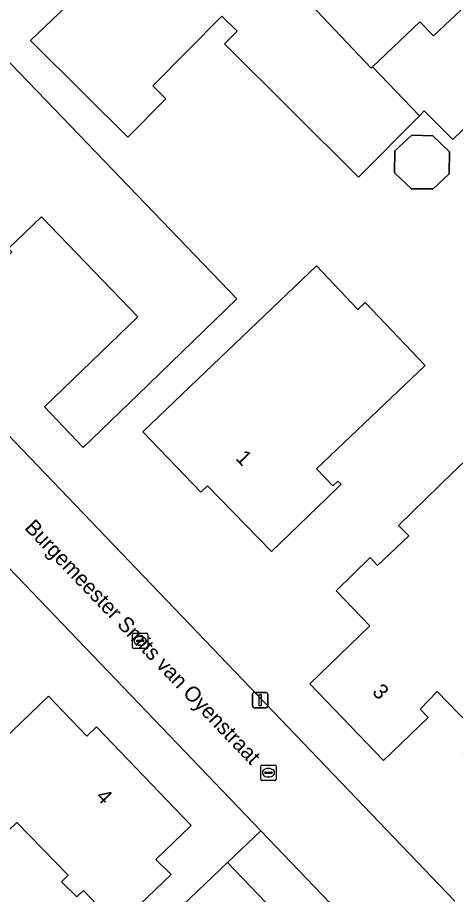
# Model space of a CAD drawing. Extents: x 159499 to 160349, y 382524 to 383273.
# Drawn here: x 159892.9 to 159921.7, y 382906.1 to 382963.6 of the extents above; entities that cross this region are included whole.
import ezdxf

# ---------------------------------------------------------------- set-up
doc = ezdxf.new("R2010")
doc.units = 0
for name, color, linetype in [('IMGEO_Erf', 7, 'Continuous'), ('IMGEO_Groenvoorziening', 7, 'Continuous'), ('IMGEO_Kolk', 7, 'Continuous'), ('IMGEO_Lichtmast', 7, 'Continuous'), ('IMGEO_Openbare_ruimte_label', 7, 'Continuous'), ('IMGEO_Pand', 7, 'Continuous'), ('IMGEO_Pand_nummerreeks', 7, 'Continuous'), ('IMGEO_Rijbaan_lokaal_open', 7, 'Continuous')]:
    doc.layers.add(name, color=color, linetype=linetype)

msp = doc.modelspace()

# ---------------------------------------------------------------- linework, layer by layer
at = {"layer": 'IMGEO_Erf'}
for points in [[(159904.621, 382972.46), (159916.134, 382960.321), (159916.211, 382960.394), (159919.327, 382963.349), (159920.208, 382962.421), (159923.869, 382965.893)], [(159926.984, 382960.92), (159921.486, 382955.642), (159919.607, 382957.505), (159919.286, 382957.181), (159915.304, 382953.166), (159906.499, 382961.897), (159907.322, 382962.727), (159906.327, 382963.712), (159901.799, 382959.146), (159902.651, 382958.301), (159900.158, 382955.787), (159897.314, 382958.607), (159893.764, 382962.128), (159896.102, 382964.364)], [(159882.469, 382946.51), (159882.622, 382946.33), (159882.782, 382946.157), (159921.607, 382905.68)], [(159876.5, 382941.374), (159819.719, 382918.916), (159824.775, 382910.258), (159825.57, 382908.897), (159828.09, 382904.582), (159835.486, 382892.537), (159864.819, 382904.203), (159872.995, 382898.326), (159887.39, 382888.81), (159898.82, 382899.272), (159898.169, 382899.97), (159898.75, 382900.538), (159897.338, 382901.983), (159899.452, 382904.048), (159897.237, 382906.374), (159896.798, 382905.952), (159895.793, 382906.945), (159896.237, 382907.385), (159892.868, 382910.834), (159884.436, 382902.771), (159882.298, 382900.727), (159879.16, 382904.008), (159881.283, 382906.041), (159891.329, 382915.663)], [(159891.329, 382915.663), (159894.939, 382919.121), (159897.452, 382916.506), (159898.091, 382917.108), (159904.318, 382910.646), (159901.99, 382908.398), (159902.993, 382907.427), (159900.935, 382905.463), (159902.304, 382904.01), (159906.703, 382908.209), (159908.873, 382910.281), (159881.307, 382939.023), (159879.787, 382940.656), (159879.627, 382940.809)], [(159923.31, 382916.485), (159920.455, 382919.422), (159919.343, 382918.273), (159919.862, 382917.718), (159916.926, 382914.889), (159912.095, 382919.928), (159916.046, 382923.73), (159913.832, 382926.031), (159916.063, 382928.223), (159916.539, 382927.685), (159918.595, 382929.636), (159917.927, 382930.324), (159921.516, 382933.806), (159921.728, 382934.012)]]:
    msp.add_lwpolyline(points, dxfattribs=at)
for points in [[(159907.313, 382945.183), (159900.827, 382938.914), (159897.232, 382935.438), (159894.674, 382938.1), (159900.812, 382943.991), (159894.496, 382950.57), (159892.322, 382948.482), (159892.55, 382948.243), (159890.969, 382946.724), (159890.739, 382946.962), (159888.565, 382944.875), (159889.604, 382943.791), (159889.387, 382943.583), (159884.743, 382948.422), (159887.876, 382951.451), (159886.365, 382953.023), (159889.496, 382955.951), (159890.709, 382957.085), (159888.649, 382959.263), (159891.294, 382961.807), (159894.763, 382958.206)], [(159918.772, 382952.396), (159917.654, 382953.44), (159917.683, 382954.882), (159918.795, 382955.918), (159920.181, 382955.865), (159921.269, 382954.812), (159921.24, 382953.373), (159920.201, 382952.406)], [(159915.253, 382944.482), (159915.74, 382944.944), (159919.667, 382940.805), (159912.531, 382934.033), (159913.599, 382932.908), (159913.94, 382933.232), (159914.148, 382933.015), (159913.185, 382932.084), (159909.591, 382928.607), (159905.373, 382932.912), (159904.95, 382932.507), (159901.14, 382936.451), (159904.755, 382939.906), (159912.537, 382947.342)]]:
    msp.add_lwpolyline(points, close=True, dxfattribs=at)
at = {"layer": 'IMGEO_Groenvoorziening'}
msp.add_lwpolyline([(159908.873, 382910.281), (159906.703, 382908.209), (159925.298, 382888.82), (159927.427, 382890.935)], close=True, dxfattribs=at)
msp.add_lwpolyline([(159925.298, 382888.82), (159906.703, 382908.209), (159902.304, 382904.01)], dxfattribs=at)
at = {"layer": 'IMGEO_Kolk'}
for p, q in [((159900.464, 382922.318), (159900.464, 382923.17)), ((159900.539, 382923.244), (159901.391, 382923.244)), ((159900.723, 382922.738), (159900.723, 382922.75)), ((159900.766, 382922.787), (159901.164, 382922.787)), ((159900.952, 382923.024), (159900.977, 382923.024)), ((159901.207, 382922.75), (159901.207, 382922.738)), ((159901.465, 382923.17), (159901.465, 382922.318)), ((159901.391, 382922.244), (159900.539, 382922.244)), ((159901.161, 382922.701), (159900.763, 382922.701)), ((159900.975, 382922.464), (159900.95, 382922.464)), ((159908.882, 382913.672), (159908.882, 382914.524)), ((159908.957, 382914.598), (159909.809, 382914.598)), ((159909.141, 382914.092), (159909.141, 382914.104)), ((159909.184, 382914.141), (159909.582, 382914.141)), ((159909.37, 382914.378), (159909.395, 382914.378)), ((159909.625, 382914.104), (159909.625, 382914.092)), ((159909.883, 382914.524), (159909.883, 382913.672)), ((159909.809, 382913.598), (159908.957, 382913.598)), ((159909.579, 382914.055), (159909.181, 382914.055)), ((159909.393, 382913.818), (159909.368, 382913.818))]:
    msp.add_line(p, q, dxfattribs=at)
for points in [[(159900.464, 382922.318), (159900.464, 382923.17)], [(159900.539, 382923.244), (159901.391, 382923.244)], [(159901.465, 382923.17), (159901.465, 382922.318)], [(159901.391, 382922.244), (159900.539, 382922.244)], [(159908.882, 382913.672), (159908.882, 382914.524)], [(159908.957, 382914.598), (159909.809, 382914.598)], [(159909.883, 382914.524), (159909.883, 382913.672)], [(159909.809, 382913.598), (159908.957, 382913.598)]]:
    msp.add_lwpolyline(points, dxfattribs=at)
for centre, radius, start, end in [((159900.541, 382923.168), 0.0765, 91.55205, 178.44795), ((159900.541, 382923.168), 0.0765, 91.55205, 178.44795), ((159900.763, 382922.747), 0.0403, 85.87752, 175.75265), ((159900.76, 382922.737), 0.0366, 178.93798, 274.71019), ((159901.164, 382922.744), 0.043, 264.86636, 352.45326), ((159901.168, 382922.749), 0.0386, 1.73085, 96.63898), ((159901.389, 382923.168), 0.0765, 1.55205, 88.44795), ((159901.389, 382923.168), 0.0765, 1.55205, 88.44795), ((159900.541, 382922.32), 0.0765, 181.55205, 268.44795), ((159900.541, 382922.32), 0.0765, 181.55205, 268.44795), ((159901.389, 382922.32), 0.0765, 271.55205, 358.44795), ((159901.389, 382922.32), 0.0765, 271.55205, 358.44795), ((159908.959, 382914.522), 0.0765, 91.55205, 178.44795), ((159908.959, 382914.522), 0.0765, 91.55205, 178.44795), ((159909.181, 382914.101), 0.0403, 85.87752, 175.75265), ((159909.178, 382914.091), 0.0366, 178.93798, 274.71019), ((159909.582, 382914.098), 0.043, 264.86636, 352.45326), ((159909.586, 382914.103), 0.0386, 1.73085, 96.63898), ((159909.807, 382914.522), 0.0765, 1.55205, 88.44795), ((159909.807, 382914.522), 0.0765, 1.55205, 88.44795), ((159908.959, 382913.674), 0.0765, 181.55205, 268.44795), ((159908.959, 382913.674), 0.0765, 181.55205, 268.44795), ((159909.807, 382913.674), 0.0765, 271.55205, 358.44795), ((159909.807, 382913.674), 0.0765, 271.55205, 358.44795)]:
    msp.add_arc(centre, radius, start, end, dxfattribs=at)
for centre, major_axis, ratio, start_param, end_param in [((159900.951, 382922.744), (-0.387, 0.002), 0.722429, 4.712389, 7.853982), ((159900.976, 382922.744), (-0.39, 0.002), 0.717154, 1.570796, 4.712389), ((159909.369, 382914.098), (-0.387, 0.002), 0.722429, 4.712389, 7.853982), ((159909.394, 382914.098), (-0.39, 0.002), 0.717154, 1.570796, 4.712389)]:
    msp.add_ellipse(centre, major_axis=major_axis, ratio=ratio, start_param=start_param, end_param=end_param, dxfattribs=at)
at = {"layer": 'IMGEO_Lichtmast'}
for p, q in [((159908.445, 382919.359), (159909.235, 382919.359)), ((159909.235, 382919.359), (159908.445, 382919.359)), ((159908.345, 382918.459), (159908.345, 382919.259)), ((159908.345, 382919.259), (159908.345, 382918.459)), ((159909.335, 382919.259), (159909.335, 382918.459)), ((159909.335, 382918.459), (159909.335, 382919.259)), ((159909.235, 382918.359), (159908.445, 382918.359)), ((159908.445, 382918.359), (159909.235, 382918.359))]:
    msp.add_line(p, q, dxfattribs=at)
msp.add_lwpolyline([(159908.765, 382919.234), (159908.915, 382919.234), (159908.915, 382918.484), (159908.765, 382918.484), (159908.765, 382919.234)], dxfattribs=at)
for centre, start, end in [((159908.445, 382919.259), 90, 180), ((159908.445, 382919.259), 90, 180), ((159909.235, 382919.259), 0, 90), ((159909.235, 382919.259), 360, 90), ((159908.445, 382918.459), 180, 270), ((159908.445, 382918.459), 180, 270), ((159909.235, 382918.459), 270, 0), ((159909.235, 382918.459), 270, 0)]:
    msp.add_arc(centre, 0.1, start, end, dxfattribs=at)
at = {"layer": 'IMGEO_Pand'}
for points in [[(159932.235, 382968.858), (159936.424, 382972.89), (159930.517, 382978.982), (159926.856, 382975.432), (159925.603, 382976.725), (159924.656, 382975.807), (159923.132, 382977.38), (159919.894, 382974.24), (159916.389, 382977.855), (159914.883, 382976.395), (159918.389, 382972.78), (159917.253, 382971.679), (159920.247, 382968.592), (159920.764, 382969.094), (159923.869, 382965.893), (159920.208, 382962.421), (159919.327, 382963.349), (159916.211, 382960.394), (159919.286, 382957.181), (159919.607, 382957.505), (159921.486, 382955.642), (159926.984, 382960.92), (159930.234, 382964.041), (159933.664, 382967.34)], [(159916.211, 382960.394), (159916.134, 382960.321), (159904.621, 382972.46), (159902.084, 382970.054), (159899.762, 382967.852), (159898.928, 382968.717), (159895.276, 382965.221), (159896.102, 382964.364), (159893.764, 382962.128), (159897.314, 382958.607), (159900.158, 382955.787), (159902.651, 382958.301), (159901.799, 382959.146), (159906.327, 382963.712), (159907.322, 382962.727), (159906.499, 382961.897), (159915.304, 382953.166), (159919.286, 382957.181)], [(159888.649, 382959.263), (159890.709, 382957.085), (159889.496, 382955.951), (159886.365, 382953.023), (159887.876, 382951.451), (159884.743, 382948.422), (159889.387, 382943.583), (159889.604, 382943.791), (159888.565, 382944.875), (159890.739, 382946.962), (159890.969, 382946.724), (159892.55, 382948.243), (159892.322, 382948.482), (159894.496, 382950.57), (159900.812, 382943.991), (159894.674, 382938.1), (159897.232, 382935.438), (159900.827, 382938.914), (159907.313, 382945.183), (159894.763, 382958.206), (159891.294, 382961.807)], [(159918.772, 382952.396), (159920.201, 382952.406), (159921.24, 382953.373), (159921.269, 382954.812), (159920.181, 382955.865), (159918.795, 382955.918), (159917.683, 382954.882), (159917.654, 382953.44)], [(159913.185, 382932.084), (159914.148, 382933.015), (159913.94, 382933.232), (159913.599, 382932.908), (159912.531, 382934.033), (159919.667, 382940.805), (159915.74, 382944.944), (159915.253, 382944.482), (159912.537, 382947.342), (159904.755, 382939.906), (159901.14, 382936.451), (159904.95, 382932.507), (159905.373, 382932.912), (159909.591, 382928.607)], [(159934.237, 382926.693), (159934.846, 382927.28), (159933.461, 382928.717), (159929.319, 382933.012), (159925.152, 382937.333), (159921.728, 382934.012), (159921.516, 382933.806), (159917.927, 382930.324), (159918.595, 382929.636), (159916.539, 382927.685), (159916.063, 382928.223), (159913.832, 382926.031), (159916.046, 382923.73), (159912.095, 382919.928), (159916.926, 382914.889), (159919.862, 382917.718), (159919.343, 382918.273), (159920.455, 382919.422), (159923.31, 382916.485), (159922.161, 382915.344), (159922.3, 382915.182), (159922.464, 382915.308), (159929.208, 382921.845)], [(159902.304, 382904.01), (159900.935, 382905.463), (159902.993, 382907.427), (159901.99, 382908.398), (159904.318, 382910.646), (159898.091, 382917.108), (159897.452, 382916.506), (159894.939, 382919.121), (159891.329, 382915.663), (159881.283, 382906.041), (159879.16, 382904.008), (159882.298, 382900.727), (159884.436, 382902.771), (159892.868, 382910.834), (159896.237, 382907.385), (159895.793, 382906.945), (159896.798, 382905.952), (159897.237, 382906.374), (159899.452, 382904.048), (159897.338, 382901.983), (159898.75, 382900.538)]]:
    msp.add_lwpolyline(points, close=True, dxfattribs=at)
at = {"layer": 'IMGEO_Rijbaan_lokaal_open'}
for points in [[(159879.911, 382951.31), (159884.682, 382964.447), (159880.433, 382965.991), (159876.322, 382954.768), (159874.404, 382949.452), (159879.627, 382940.809), (159879.787, 382940.656), (159881.307, 382939.023), (159908.873, 382910.281), (159927.427, 382890.935), (159928.789, 382892.248), (159932.489, 382895.814), (159929.428, 382899.056), (159936.535, 382905.918), (159935.493, 382907.023), (159932.4, 382910.308), (159927.32, 382905.439)], [(159921.607, 382905.68), (159882.782, 382946.157)]]:
    msp.add_lwpolyline(points, dxfattribs=at)

# ---------------------------------------------------------------- texts
at = {"layer": 'IMGEO_Openbare_ruimte_label'}
msp.add_text('Burgemeester Smits van Oyenstraat', height=1, rotation=313.78457, dxfattribs=at).set_placement((159893.321, 382930.119))
at = {"layer": 'IMGEO_Pand_nummerreeks'}
for s, rotation, p in [('1', 314.41516, (159907.17, 382934.679)), ('3', 313.79095, (159916.138, 382919.351)), ('4', 313.93901, (159898.001, 382912.477))]:
    msp.add_text(s, height=1, rotation=rotation, dxfattribs=at).set_placement(p)

doc.saveas('drawing.dxf')
